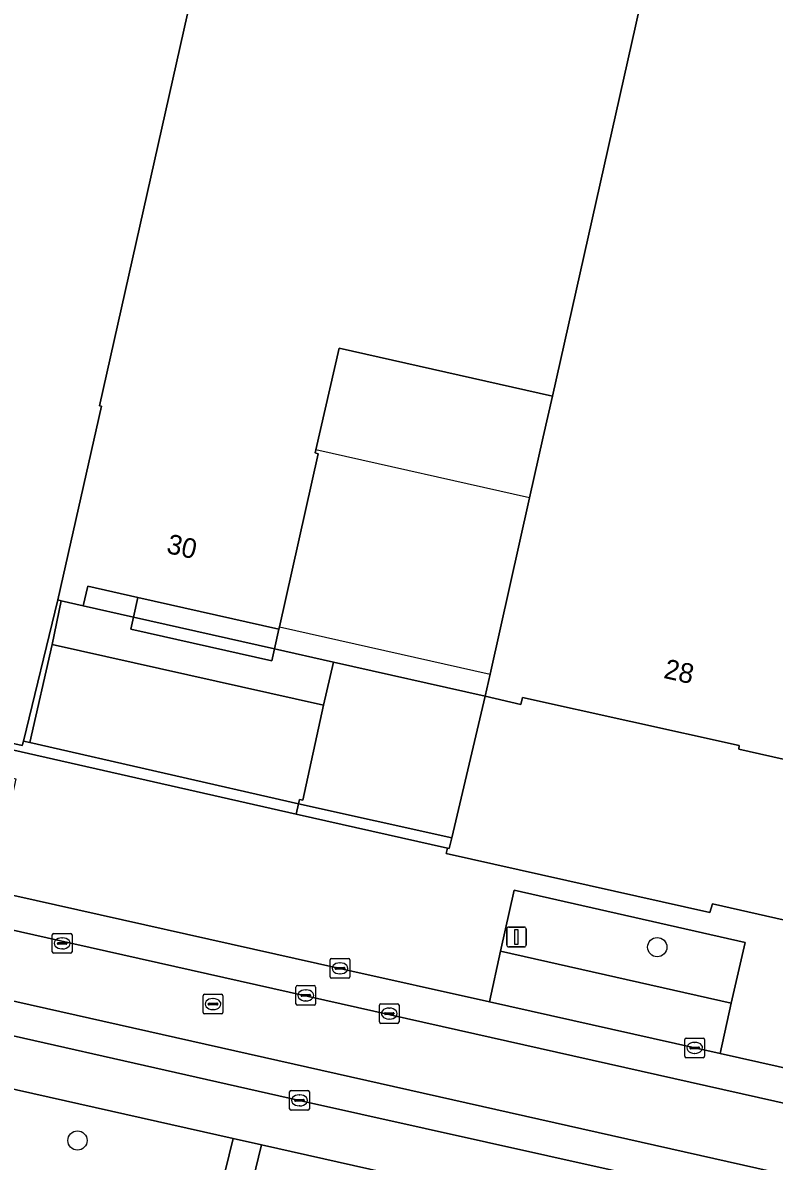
# Model space of a CAD drawing. Extents: x 161771 to 163125, y 382475 to 383179.
# Drawn here: x 162552.1 to 162590.2, y 382817.3 to 382875.1 of the extents above; entities that cross this region are included whole.
import ezdxf

# ---------------------------------------------------------------- set-up
doc = ezdxf.new("R2010")
doc.units = 0
for name, color, linetype in [('IMGEO_Boom', 7, 'Continuous'), ('IMGEO_Erf', 7, 'Continuous'), ('IMGEO_Grasland_overig', 7, 'Continuous'), ('IMGEO_Groenvoorziening', 7, 'Continuous'), ('IMGEO_Hek', 7, 'Continuous'), ('IMGEO_Kolk', 7, 'Continuous'), ('IMGEO_Lichtmast', 7, 'Continuous'), ('IMGEO_Pand', 7, 'Continuous'), ('IMGEO_Pand_nummerreeks', 7, 'Continuous'), ('IMGEO_Pand_overbouw', 7, 'Continuous'), ('IMGEO_Parkeervlak_open', 7, 'Continuous'), ('IMGEO_Rijbaan_lokaal_gesloten', 7, 'Continuous'), ('IMGEO_Rijbaan_lokaal_open', 7, 'Continuous'), ('IMGEO_Rioolput', 7, 'Continuous'), ('IMGEO_Voetpad_open', 7, 'Continuous')]:
    doc.layers.add(name, color=color, linetype=linetype)

msp = doc.modelspace()

# ---------------------------------------------------------------- linework, layer by layer
at = {"layer": 'IMGEO_Boom'}
for centre in [(162584.307, 382828.161), (162554.87, 382818.34)]:
    msp.add_circle(centre, 0.489, dxfattribs=at)
at = {"layer": 'IMGEO_Erf'}
msp.add_lwpolyline([(162578.988, 382856.153), (162568.157, 382858.589), (162566.971, 382853.423), (162566.936, 382853.27), (162567.094, 382853.217), (162565.123, 382844.432), (162565.094, 382844.304), (162564.871, 382843.31), (162567.873, 382842.637), (162575.573, 382840.909), (162575.823, 382842.025), (162577.828, 382850.974), (162578.523, 382854.078)], close=True, dxfattribs=at)
msp.add_lwpolyline([(162594.005, 382836.968), (162588.454, 382838.212), (162588.463, 382838.401), (162577.467, 382840.835), (162577.376, 382840.486), (162575.573, 382840.909), (162573.874, 382833.719), (162573.743, 382833.163), (162573.663, 382833.181), (162573.585, 382832.911), (162586.985, 382829.913), (162587.106, 382830.363), (162592.118, 382829.231)], dxfattribs=at)
at = {"layer": 'IMGEO_Grasland_overig'}
for points in [[(162564.871, 382843.31), (162565.094, 382844.304), (162557.936, 382845.925), (162557.712, 382844.917)], [(162557.712, 382844.917), (162557.575, 382844.303), (162564.734, 382842.7), (162564.871, 382843.31)]]:
    msp.add_lwpolyline(points, close=True, dxfattribs=at)
at = {"layer": 'IMGEO_Groenvoorziening'}
for points in [[(162577.05, 382831.052), (162576.348, 382827.95), (162588.066, 382825.316), (162588.766, 382828.399)], [(162543.24, 382822.821), (162541.403, 382814.591), (162560.731, 382810.082), (162562.772, 382818.447)], [(162583.72, 382813.736), (162564.206, 382818.123), (162562.18, 382809.753), (162581.807, 382805.2)]]:
    msp.add_lwpolyline(points, close=True, dxfattribs=at)
at = {"layer": 'IMGEO_Hek'}
msp.add_lwpolyline([(162552.124, 382838.614), (162553.867, 382845.802)], dxfattribs=at)
at = {"layer": 'IMGEO_Kolk'}
for p, q in [((162567.699, 382826.658), (162567.699, 382827.51)), ((162567.774, 382827.584), (162568.626, 382827.584)), ((162568.7, 382827.51), (162568.7, 382826.658)), ((162567.958, 382827.078), (162567.958, 382827.09)), ((162568.396, 382827.041), (162567.998, 382827.041)), ((162568.001, 382827.127), (162568.399, 382827.127)), ((162568.187, 382827.364), (162568.212, 382827.364)), ((162568.442, 382827.09), (162568.442, 382827.078)), ((162568.626, 382826.584), (162567.774, 382826.584)), ((162568.21, 382826.804), (162568.185, 382826.804)), ((162585.708, 382822.619), (162585.708, 382823.471)), ((162585.783, 382823.545), (162586.635, 382823.545)), ((162586.709, 382823.471), (162586.709, 382822.619)), ((162585.967, 382823.039), (162585.967, 382823.051)), ((162586.405, 382823.002), (162586.007, 382823.002)), ((162586.01, 382823.088), (162586.408, 382823.088)), ((162586.196, 382823.325), (162586.221, 382823.325)), ((162586.451, 382823.051), (162586.451, 382823.039)), ((162586.635, 382822.545), (162585.783, 382822.545)), ((162586.219, 382822.765), (162586.194, 382822.765)), ((162565.643, 382819.953), (162565.643, 382820.805)), ((162565.718, 382820.879), (162566.57, 382820.879)), ((162566.131, 382820.659), (162566.156, 382820.659)), ((162566.644, 382820.805), (162566.644, 382819.953)), ((162565.902, 382820.373), (162565.902, 382820.385)), ((162566.34, 382820.336), (162565.942, 382820.336)), ((162565.945, 382820.422), (162566.343, 382820.422)), ((162566.154, 382820.099), (162566.129, 382820.099)), ((162566.386, 382820.385), (162566.386, 382820.373)), ((162566.57, 382819.879), (162565.718, 382819.879))]:
    msp.add_line(p, q, dxfattribs=at)
for points in [[(162567.699, 382826.658), (162567.699, 382827.51)], [(162567.774, 382827.584), (162568.626, 382827.584)], [(162568.7, 382827.51), (162568.7, 382826.658)], [(162568.626, 382826.584), (162567.774, 382826.584)], [(162585.708, 382822.619), (162585.708, 382823.471)], [(162585.783, 382823.545), (162586.635, 382823.545)], [(162586.709, 382823.471), (162586.709, 382822.619)], [(162586.635, 382822.545), (162585.783, 382822.545)], [(162565.643, 382819.953), (162565.643, 382820.805)], [(162565.718, 382820.879), (162566.57, 382820.879)], [(162566.644, 382820.805), (162566.644, 382819.953)], [(162566.57, 382819.879), (162565.718, 382819.879)]]:
    msp.add_lwpolyline(points, dxfattribs=at)
for centre, radius, start, end in [((162567.776, 382827.508), 0.0765, 91.55205, 178.44795), ((162567.776, 382827.508), 0.0765, 91.55205, 178.44795), ((162568.624, 382827.508), 0.0765, 1.55205, 88.44795), ((162568.624, 382827.508), 0.0765, 1.55205, 88.44795), ((162567.998, 382827.087), 0.0403, 85.87752, 175.75265), ((162567.995, 382827.077), 0.0366, 178.93798, 274.71019), ((162568.399, 382827.084), 0.043, 264.86636, 352.45326), ((162568.403, 382827.089), 0.0386, 1.73085, 96.63898), ((162567.776, 382826.66), 0.0765, 181.55205, 268.44795), ((162567.776, 382826.66), 0.0765, 181.55205, 268.44795), ((162568.624, 382826.66), 0.0765, 271.55205, 358.44795), ((162568.624, 382826.66), 0.0765, 271.55205, 358.44795), ((162585.785, 382823.469), 0.0765, 91.55205, 178.44795), ((162585.785, 382823.469), 0.0765, 91.55205, 178.44795), ((162586.633, 382823.469), 0.0765, 1.55205, 88.44795), ((162586.633, 382823.469), 0.0765, 1.55205, 88.44795), ((162586.007, 382823.048), 0.0403, 85.87752, 175.75265), ((162586.004, 382823.038), 0.0366, 178.93798, 274.71019), ((162586.408, 382823.045), 0.043, 264.86636, 352.45326), ((162586.412, 382823.05), 0.0386, 1.73085, 96.63898), ((162585.785, 382822.621), 0.0765, 181.55205, 268.44795), ((162585.785, 382822.621), 0.0765, 181.55205, 268.44795), ((162586.633, 382822.621), 0.0765, 271.55205, 358.44795), ((162586.633, 382822.621), 0.0765, 271.55205, 358.44795), ((162565.72, 382820.803), 0.0765, 91.55205, 178.44795), ((162565.72, 382820.803), 0.0765, 91.55205, 178.44795), ((162566.568, 382820.803), 0.0765, 1.55205, 88.44795), ((162566.568, 382820.803), 0.0765, 1.55205, 88.44795), ((162565.942, 382820.382), 0.0403, 85.87752, 175.75265), ((162565.939, 382820.372), 0.0366, 178.93798, 274.71019), ((162566.343, 382820.379), 0.043, 264.86636, 352.45326), ((162566.347, 382820.384), 0.0386, 1.73085, 96.63898), ((162565.72, 382819.955), 0.0765, 181.55205, 268.44795), ((162565.72, 382819.955), 0.0765, 181.55205, 268.44795), ((162566.568, 382819.955), 0.0765, 271.55205, 358.44795), ((162566.568, 382819.955), 0.0765, 271.55205, 358.44795)]:
    msp.add_arc(centre, radius, start, end, dxfattribs=at)
for centre, major_axis, ratio, start_param, end_param in [((162568.186, 382827.084), (-0.387, 0.002), 0.722429, 4.712389, 7.853982), ((162568.211, 382827.084), (-0.39, 0.002), 0.717154, 1.570796, 4.712389), ((162586.195, 382823.045), (-0.387, 0.002), 0.722429, 4.712389, 7.853982), ((162586.22, 382823.045), (-0.39, 0.002), 0.717154, 1.570796, 4.712389), ((162566.13, 382820.379), (-0.387, 0.002), 0.722429, 4.712389, 7.853982), ((162566.155, 382820.379), (-0.39, 0.002), 0.717154, 1.570796, 4.712389)]:
    msp.add_ellipse(centre, major_axis=major_axis, ratio=ratio, start_param=start_param, end_param=end_param, dxfattribs=at)
at = {"layer": 'IMGEO_Lichtmast'}
for p, q in [((162576.665, 382828.276), (162576.665, 382829.076)), ((162576.665, 382829.076), (162576.665, 382828.276)), ((162576.765, 382829.176), (162577.555, 382829.176)), ((162577.555, 382829.176), (162576.765, 382829.176)), ((162577.655, 382829.076), (162577.655, 382828.276)), ((162577.655, 382828.276), (162577.655, 382829.076)), ((162577.555, 382828.176), (162576.765, 382828.176)), ((162576.765, 382828.176), (162577.555, 382828.176))]:
    msp.add_line(p, q, dxfattribs=at)
msp.add_lwpolyline([(162577.085, 382829.051), (162577.235, 382829.051), (162577.235, 382828.301), (162577.085, 382828.301), (162577.085, 382829.051)], dxfattribs=at)
for centre, start, end in [((162576.765, 382829.076), 90, 180), ((162576.765, 382829.076), 90, 180), ((162577.555, 382829.076), 0, 90), ((162577.555, 382829.076), 360, 90), ((162576.765, 382828.276), 180, 270), ((162576.765, 382828.276), 180, 270), ((162577.555, 382828.276), 270, 0), ((162577.555, 382828.276), 270, 0)]:
    msp.add_arc(centre, 0.1, start, end, dxfattribs=at)
at = {"layer": 'IMGEO_Pand'}
for points in [[(162587.458, 382893.899), (162565.821, 382898.771), (162565.674, 382898.804), (162555.986, 382855.656), (162556.085, 382855.636), (162553.867, 382845.802), (162554.047, 382845.758), (162555.152, 382845.491), (162555.398, 382846.5), (162557.936, 382845.925), (162565.094, 382844.304), (162565.123, 382844.432), (162567.094, 382853.217), (162566.936, 382853.27), (162566.971, 382853.423), (162568.157, 382858.589), (162578.988, 382856.153)], [(162587.458, 382893.899), (162578.988, 382856.153), (162578.523, 382854.078), (162577.828, 382850.974), (162575.823, 382842.025), (162575.573, 382840.909), (162577.376, 382840.486), (162577.467, 382840.835), (162588.463, 382838.401), (162588.454, 382838.212), (162594.005, 382836.968), (162595.102, 382841.847), (162595.265, 382842.57), (162593.691, 382842.957), (162595.819, 382852.309), (162610.05, 382849.085), (162618.975, 382888.565), (162615.214, 382889.412), (162587.921, 382895.547)]]:
    msp.add_lwpolyline(points, close=True, dxfattribs=at)
at = {"layer": 'IMGEO_Pand_overbouw'}
msp.add_lwpolyline([(162565.123, 382844.432), (162575.823, 382842.025), (162577.828, 382850.974), (162566.971, 382853.423), (162566.936, 382853.27), (162567.094, 382853.217)], close=True, dxfattribs=at)
at = {"layer": 'IMGEO_Parkeervlak_open'}
for points in [[(162552.124, 382838.614), (162553.867, 382845.802), (162556.085, 382855.636), (162555.986, 382855.656), (162565.674, 382898.804), (162565.821, 382898.771), (162567.437, 382905.961), (162545.615, 382910.798), (162545.581, 382910.638), (162544.58, 382905.959), (162554.26, 382903.768), (162541.272, 382845.64), (162541.103, 382844.732), (162541, 382844.755), (162540.117, 382841.063), (162552.063, 382838.397)], [(162552.45, 382838.562), (162553.593, 382843.537), (162554.047, 382845.758), (162553.867, 382845.802), (162552.124, 382838.614)], [(162566.09, 382835.435), (162566.138, 382835.663), (162566.305, 382835.623), (162567.368, 382840.453), (162553.593, 382843.537), (162552.45, 382838.562)], [(162540.117, 382841.063), (162540.051, 382840.786), (162565.981, 382834.919), (162566.09, 382835.435), (162552.45, 382838.562), (162552.124, 382838.614), (162552.063, 382838.397)], [(162526.238, 382829.362), (162525.314, 382829.567), (162524.697, 382827.007), (162541.793, 382823.159), (162543.24, 382822.821), (162562.772, 382818.447), (162564.206, 382818.123), (162583.72, 382813.736), (162585.154, 382813.424), (162604.668, 382809.03), (162605.253, 382811.598), (162604.1, 382811.863), (162585.14, 382816.134), (162566.144, 382820.379), (162544.237, 382825.31)], [(162588.066, 382825.316), (162576.348, 382827.95), (162575.79, 382825.382), (162586.209, 382823.045), (162587.494, 382822.751)]]:
    msp.add_lwpolyline(points, close=True, dxfattribs=at)
at = {"layer": 'IMGEO_Rijbaan_lokaal_gesloten'}
for points in [[(162623.189, 382814.743), (162608.197, 382818.11), (162605.165, 382818.789), (162587.494, 382822.751), (162586.209, 382823.045), (162575.79, 382825.382), (162568.2, 382827.084), (162550.488, 382831.044), (162546.298, 382832.001), (162544.598, 382832.387), (162540.536, 382833.301), (162528.342, 382836.046), (162527.328, 382836.258), (162522.61, 382837.323), (162522.166, 382835.638), (162554.685, 382828.334), (162613.961, 382815.02)], [(162605.633, 382813.283), (162544.4, 382827.043), (162521.175, 382832.265), (162521.002, 382830.522), (162525.314, 382829.567), (162526.238, 382829.362), (162544.237, 382825.31), (162566.144, 382820.379), (162585.14, 382816.134)]]:
    msp.add_lwpolyline(points, dxfattribs=at)
at = {"layer": 'IMGEO_Rijbaan_lokaal_open'}
for points in [[(162573.874, 382833.719), (162575.573, 382840.909), (162567.873, 382842.637), (162567.368, 382840.453), (162566.305, 382835.623), (162566.138, 382835.663), (162566.09, 382835.435)], [(162566.09, 382835.435), (162565.981, 382834.919), (162573.663, 382833.181), (162573.743, 382833.163), (162573.874, 382833.719)]]:
    msp.add_lwpolyline(points, close=True, dxfattribs=at)
msp.add_lwpolyline([(162642.274, 382808.681), (162613.961, 382815.02), (162554.685, 382828.334), (162522.166, 382835.638), (162521.175, 382832.265), (162544.4, 382827.043), (162605.633, 382813.283), (162678.397, 382796.971), (162861.402, 382755.875), (162976.631, 382730.027), (163031.336, 382717.589), (163033.334, 382716.946), (163046.945, 382712.072), (163047.759, 382716.988), (163048.718, 382719.942), (163035.966, 382720.816)], dxfattribs=at)
at = {"layer": 'IMGEO_Rioolput'}
for p, q in [((162553.593, 382827.927), (162553.593, 382828.779)), ((162553.668, 382828.853), (162554.52, 382828.853)), ((162554.594, 382828.779), (162554.594, 382827.927)), ((162553.852, 382828.347), (162553.852, 382828.359)), ((162554.29, 382828.31), (162553.892, 382828.31)), ((162553.895, 382828.396), (162554.293, 382828.396)), ((162554.081, 382828.633), (162554.106, 382828.633)), ((162554.336, 382828.359), (162554.336, 382828.347)), ((162554.52, 382827.853), (162553.668, 382827.853)), ((162554.104, 382828.073), (162554.079, 382828.073)), ((162565.962, 382825.284), (162565.962, 382826.136)), ((162566.037, 382826.21), (162566.889, 382826.21)), ((162566.45, 382825.99), (162566.475, 382825.99)), ((162566.963, 382826.136), (162566.963, 382825.284)), ((162561.252, 382824.842), (162561.252, 382825.694)), ((162561.327, 382825.768), (162562.179, 382825.768)), ((162561.511, 382825.262), (162561.511, 382825.274)), ((162561.949, 382825.225), (162561.551, 382825.225)), ((162561.554, 382825.311), (162561.952, 382825.311)), ((162561.74, 382825.548), (162561.765, 382825.548)), ((162561.995, 382825.274), (162561.995, 382825.262)), ((162562.253, 382825.694), (162562.253, 382824.842)), ((162566.889, 382825.21), (162566.037, 382825.21)), ((162566.221, 382825.704), (162566.221, 382825.716)), ((162566.659, 382825.667), (162566.261, 382825.667)), ((162566.264, 382825.753), (162566.662, 382825.753)), ((162566.473, 382825.43), (162566.448, 382825.43)), ((162566.705, 382825.716), (162566.705, 382825.704)), ((162570.199, 382824.361), (162570.199, 382825.213)), ((162570.274, 382825.287), (162571.126, 382825.287)), ((162571.2, 382825.213), (162571.2, 382824.361)), ((162562.179, 382824.768), (162561.327, 382824.768)), ((162561.763, 382824.988), (162561.738, 382824.988)), ((162570.458, 382824.781), (162570.458, 382824.793)), ((162570.896, 382824.744), (162570.498, 382824.744)), ((162570.501, 382824.83), (162570.899, 382824.83)), ((162570.687, 382825.067), (162570.712, 382825.067)), ((162570.942, 382824.793), (162570.942, 382824.781)), ((162571.126, 382824.287), (162570.274, 382824.287)), ((162570.71, 382824.507), (162570.685, 382824.507))]:
    msp.add_line(p, q, dxfattribs=at)
for points in [[(162553.593, 382827.927), (162553.593, 382828.779)], [(162553.668, 382828.853), (162554.52, 382828.853)], [(162554.594, 382828.779), (162554.594, 382827.927)], [(162554.52, 382827.853), (162553.668, 382827.853)], [(162565.962, 382825.284), (162565.962, 382826.136)], [(162566.037, 382826.21), (162566.889, 382826.21)], [(162566.963, 382826.136), (162566.963, 382825.284)], [(162561.252, 382824.842), (162561.252, 382825.694)], [(162561.327, 382825.768), (162562.179, 382825.768)], [(162562.253, 382825.694), (162562.253, 382824.842)], [(162566.889, 382825.21), (162566.037, 382825.21)], [(162570.199, 382824.361), (162570.199, 382825.213)], [(162570.274, 382825.287), (162571.126, 382825.287)], [(162571.2, 382825.213), (162571.2, 382824.361)], [(162562.179, 382824.768), (162561.327, 382824.768)], [(162571.126, 382824.287), (162570.274, 382824.287)]]:
    msp.add_lwpolyline(points, dxfattribs=at)
for centre, radius, start, end in [((162553.67, 382828.777), 0.0765, 91.55205, 178.44795), ((162553.67, 382828.777), 0.0765, 91.55205, 178.44795), ((162554.518, 382828.777), 0.0765, 1.55205, 88.44795), ((162554.518, 382828.777), 0.0765, 1.55205, 88.44795), ((162553.892, 382828.356), 0.0403, 85.87752, 175.75265), ((162553.889, 382828.346), 0.0366, 178.93798, 274.71019), ((162554.293, 382828.353), 0.043, 264.86636, 352.45326), ((162554.297, 382828.358), 0.0386, 1.73085, 96.63898), ((162553.67, 382827.929), 0.0765, 181.55205, 268.44795), ((162553.67, 382827.929), 0.0765, 181.55205, 268.44795), ((162554.518, 382827.929), 0.0765, 271.55205, 358.44795), ((162554.518, 382827.929), 0.0765, 271.55205, 358.44795), ((162566.039, 382826.134), 0.0765, 91.55205, 178.44795), ((162566.039, 382826.134), 0.0765, 91.55205, 178.44795), ((162566.887, 382826.134), 0.0765, 1.55205, 88.44795), ((162566.887, 382826.134), 0.0765, 1.55205, 88.44795), ((162561.329, 382825.692), 0.0765, 91.55205, 178.44795), ((162561.329, 382825.692), 0.0765, 91.55205, 178.44795), ((162561.551, 382825.271), 0.0403, 85.87752, 175.75265), ((162561.548, 382825.261), 0.0366, 178.93798, 274.71019), ((162561.952, 382825.268), 0.043, 264.86636, 352.45326), ((162561.956, 382825.273), 0.0386, 1.73085, 96.63898), ((162562.177, 382825.692), 0.0765, 1.55205, 88.44795), ((162562.177, 382825.692), 0.0765, 1.55205, 88.44795), ((162566.039, 382825.286), 0.0765, 181.55205, 268.44795), ((162566.039, 382825.286), 0.0765, 181.55205, 268.44795), ((162566.261, 382825.713), 0.0403, 85.87752, 175.75265), ((162566.258, 382825.703), 0.0366, 178.93798, 274.71019), ((162566.662, 382825.71), 0.043, 264.86636, 352.45326), ((162566.666, 382825.715), 0.0386, 1.73085, 96.63898), ((162566.887, 382825.286), 0.0765, 271.55205, 358.44795), ((162566.887, 382825.286), 0.0765, 271.55205, 358.44795), ((162570.276, 382825.211), 0.0765, 91.55205, 178.44795), ((162570.276, 382825.211), 0.0765, 91.55205, 178.44795), ((162571.124, 382825.211), 0.0765, 1.55205, 88.44795), ((162571.124, 382825.211), 0.0765, 1.55205, 88.44795), ((162561.329, 382824.844), 0.0765, 181.55205, 268.44795), ((162561.329, 382824.844), 0.0765, 181.55205, 268.44795), ((162562.177, 382824.844), 0.0765, 271.55205, 358.44795), ((162562.177, 382824.844), 0.0765, 271.55205, 358.44795), ((162570.498, 382824.79), 0.0403, 85.87752, 175.75265), ((162570.495, 382824.78), 0.0366, 178.93798, 274.71019), ((162570.899, 382824.787), 0.043, 264.86636, 352.45326), ((162570.903, 382824.792), 0.0386, 1.73085, 96.63898), ((162570.276, 382824.363), 0.0765, 181.55205, 268.44795), ((162570.276, 382824.363), 0.0765, 181.55205, 268.44795), ((162571.124, 382824.363), 0.0765, 271.55205, 358.44795), ((162571.124, 382824.363), 0.0765, 271.55205, 358.44795)]:
    msp.add_arc(centre, radius, start, end, dxfattribs=at)
for centre, major_axis, ratio, start_param, end_param in [((162554.08, 382828.353), (-0.387, 0.002), 0.722429, 4.712389, 7.853982), ((162554.105, 382828.353), (-0.39, 0.002), 0.717154, 1.570796, 4.712389), ((162566.449, 382825.71), (-0.387, 0.002), 0.722429, 4.712389, 7.853982), ((162566.474, 382825.71), (-0.39, 0.002), 0.717154, 1.570796, 4.712389), ((162561.739, 382825.268), (-0.387, 0.002), 0.722429, 4.712389, 7.853982), ((162561.764, 382825.268), (-0.39, 0.002), 0.717154, 1.570796, 4.712389), ((162570.686, 382824.787), (-0.387, 0.002), 0.722429, 4.712389, 7.853982), ((162570.711, 382824.787), (-0.39, 0.002), 0.717154, 1.570796, 4.712389)]:
    msp.add_ellipse(centre, major_axis=major_axis, ratio=ratio, start_param=start_param, end_param=end_param, dxfattribs=at)
at = {"layer": 'IMGEO_Voetpad_open'}
for points in [[(162555.152, 382845.491), (162557.712, 382844.917), (162557.936, 382845.925), (162555.398, 382846.5)], [(162564.871, 382843.31), (162564.734, 382842.7), (162557.575, 382844.303), (162557.712, 382844.917), (162555.152, 382845.491), (162554.047, 382845.758), (162553.593, 382843.537), (162567.368, 382840.453), (162567.873, 382842.637)]]:
    msp.add_lwpolyline(points, close=True, dxfattribs=at)
for points in [[(162522.276, 382837.399), (162522.61, 382837.323), (162527.328, 382836.258), (162528.342, 382836.046), (162528.942, 382838.609), (162524.474, 382839.593), (162525.148, 382842.698), (162541.735, 382838.963), (162541.078, 382835.848), (162540.536, 382833.301), (162544.598, 382832.387), (162545.187, 382834.959), (162545.87, 382838.037), (162551.746, 382836.711), (162551.057, 382833.609), (162550.488, 382831.044), (162568.2, 382827.084), (162575.79, 382825.382), (162576.348, 382827.95), (162577.05, 382831.052), (162588.766, 382828.399), (162588.066, 382825.316), (162587.494, 382822.751), (162605.165, 382818.789)], [(162647.054, 382816.755), (162640.833, 382818.172), (162609.155, 382825.277), (162605.495, 382826.112), (162601.822, 382826.906), (162592.09, 382829.137), (162592.118, 382829.231), (162587.106, 382830.363), (162586.985, 382829.913), (162573.585, 382832.911), (162573.663, 382833.181), (162565.981, 382834.919), (162540.051, 382840.786), (162535.507, 382841.814), (162530.056, 382843.026)], [(162562.18, 382809.753), (162564.206, 382818.123), (162562.772, 382818.447), (162560.731, 382810.082)]]:
    msp.add_lwpolyline(points, dxfattribs=at)

# ---------------------------------------------------------------- texts
at = {"layer": 'IMGEO_Pand_nummerreeks'}
for s, rotation, p in [('30', 347.23865, (162559.346, 382848.19)), ('28', 347.51865, (162584.589, 382841.84))]:
    msp.add_text(s, height=1, rotation=rotation, dxfattribs=at).set_placement(p)

doc.saveas('drawing.dxf')
